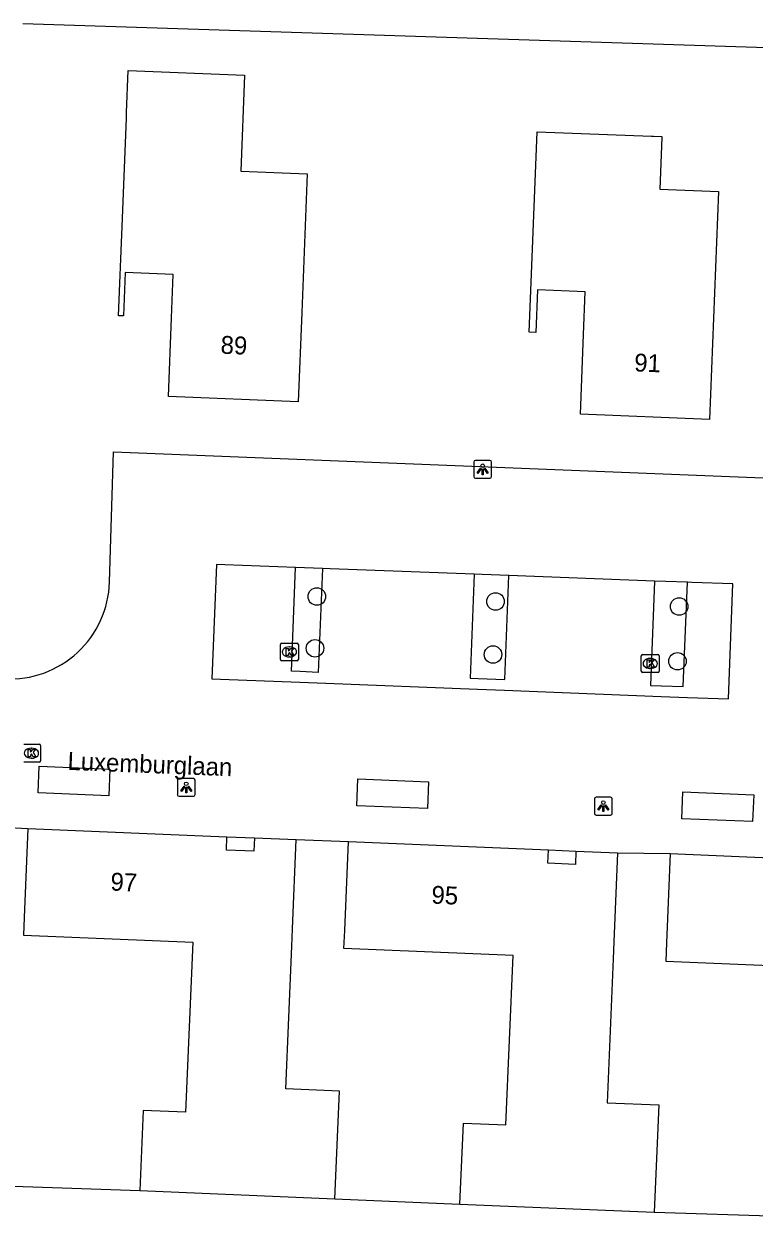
# Model space of a CAD drawing. Extents: x 160787 to 161428, y 386828 to 387483.
# Drawn here: x 161324.9 to 161365.7, y 386926.8 to 386993.5 of the extents above; entities that cross this region are included whole.
import ezdxf

# ---------------------------------------------------------------- set-up
doc = ezdxf.new("R2010")
doc.units = 0
for name, color, linetype in [('IMGEO_Boom', 7, 'Continuous'), ('IMGEO_Groenvoorziening', 7, 'Continuous'), ('IMGEO_Kolk', 7, 'Continuous'), ('IMGEO_Lichtpunt', 7, 'Continuous'), ('IMGEO_Openbare_ruimte_label', 7, 'Continuous'), ('IMGEO_Pand', 7, 'Continuous'), ('IMGEO_Pand_nummerreeks', 7, 'Continuous'), ('IMGEO_Parkeervlak_open', 7, 'Continuous'), ('IMGEO_Rijbaan_lokaal_open', 7, 'Continuous')]:
    doc.layers.add(name, color=color, linetype=linetype)

msp = doc.modelspace()

# ---------------------------------------------------------------- linework, layer by layer
at = {"layer": 'IMGEO_Boom'}
for centre in [(161341.25, 386961.462), (161351.248, 386961.184), (161361.519, 386960.902), (161341.145, 386958.564), (161351.107, 386958.215), (161361.425, 386957.838)]:
    msp.add_circle(centre, 0.489, dxfattribs=at)
at = {"layer": 'IMGEO_Groenvoorziening'}
for points in [[(161377.988, 386991.819), (161324.809, 386993.526)], [(161324.27, 386928.456), (161331.342, 386928.203)], [(161342.263, 386927.744), (161349.258, 386927.448)], [(161360.13, 386926.991), (161367.184, 386926.77)]]:
    msp.add_lwpolyline(points, dxfattribs=at)
at = {"layer": 'IMGEO_Kolk'}
for p, q in [((161339.215, 386957.931), (161339.215, 386958.783)), ((161339.29, 386958.857), (161340.142, 386958.857)), ((161339.703, 386958.637), (161339.728, 386958.637)), ((161340.216, 386958.783), (161340.216, 386957.931)), ((161340.142, 386957.857), (161339.29, 386957.857)), ((161339.726, 386958.077), (161339.701, 386958.077)), ((161359.401, 386957.288), (161359.401, 386958.14)), ((161359.476, 386958.214), (161360.328, 386958.214)), ((161359.889, 386957.994), (161359.914, 386957.994)), ((161360.402, 386958.14), (161360.402, 386957.288)), ((161360.328, 386957.214), (161359.476, 386957.214)), ((161359.912, 386957.434), (161359.887, 386957.434)), ((161324.859, 386953.191), (161325.711, 386953.191)), ((161325.272, 386952.971), (161325.297, 386952.971)), ((161325.785, 386953.117), (161325.785, 386952.265)), ((161325.711, 386952.191), (161324.859, 386952.191)), ((161325.295, 386952.411), (161325.27, 386952.411))]:
    msp.add_line(p, q, dxfattribs=at)
for points in [[(161339.215, 386957.931), (161339.215, 386958.783)], [(161339.29, 386958.857), (161340.142, 386958.857)], [(161339.536, 386958.557), (161339.659, 386958.557), (161339.659, 386958.406), (161339.789, 386958.557), (161339.953, 386958.557), (161339.807, 386958.406), (161339.96, 386958.157), (161339.808, 386958.157), (161339.723, 386958.321), (161339.659, 386958.254), (161339.659, 386958.157), (161339.536, 386958.157), (161339.536, 386958.557)], [(161340.216, 386958.783), (161340.216, 386957.931)], [(161340.142, 386957.857), (161339.29, 386957.857)], [(161359.401, 386957.288), (161359.401, 386958.14)], [(161359.476, 386958.214), (161360.328, 386958.214)], [(161359.722, 386957.914), (161359.845, 386957.914), (161359.845, 386957.763), (161359.975, 386957.914), (161360.139, 386957.914), (161359.993, 386957.763), (161360.146, 386957.514), (161359.994, 386957.514), (161359.909, 386957.678), (161359.845, 386957.611), (161359.845, 386957.514), (161359.722, 386957.514), (161359.722, 386957.914)], [(161360.402, 386958.14), (161360.402, 386957.288)], [(161360.328, 386957.214), (161359.476, 386957.214)], [(161324.859, 386953.191), (161325.711, 386953.191)], [(161325.105, 386952.891), (161325.228, 386952.891), (161325.228, 386952.74), (161325.358, 386952.891), (161325.522, 386952.891), (161325.376, 386952.74), (161325.529, 386952.491), (161325.377, 386952.491), (161325.292, 386952.655), (161325.228, 386952.588), (161325.228, 386952.491), (161325.105, 386952.491), (161325.105, 386952.891)], [(161325.785, 386953.117), (161325.785, 386952.265)], [(161325.711, 386952.191), (161324.859, 386952.191)]]:
    msp.add_lwpolyline(points, dxfattribs=at)
for centre, start, end in [((161339.292, 386958.781), 91.55205, 178.44795), ((161339.292, 386958.781), 91.55205, 178.44795), ((161340.14, 386958.781), 1.55205, 88.44795), ((161340.14, 386958.781), 1.55205, 88.44795), ((161339.292, 386957.933), 181.55205, 268.44795), ((161339.292, 386957.933), 181.55205, 268.44795), ((161340.14, 386957.933), 271.55205, 358.44795), ((161340.14, 386957.933), 271.55205, 358.44795), ((161359.478, 386958.138), 91.55205, 178.44795), ((161359.478, 386958.138), 91.55205, 178.44795), ((161360.326, 386958.138), 1.55205, 88.44795), ((161360.326, 386958.138), 1.55205, 88.44795), ((161359.478, 386957.29), 181.55205, 268.44795), ((161359.478, 386957.29), 181.55205, 268.44795), ((161360.326, 386957.29), 271.55205, 358.44795), ((161360.326, 386957.29), 271.55205, 358.44795), ((161325.709, 386953.115), 1.55205, 88.44795), ((161325.709, 386953.115), 1.55205, 88.44795), ((161325.709, 386952.267), 271.55205, 358.44795), ((161325.709, 386952.267), 271.55205, 358.44795)]:
    msp.add_arc(centre, 0.0765, start, end, dxfattribs=at)
for centre, major_axis, ratio, start_param, end_param in [((161339.702, 386958.357), (-0.387, 0.002), 0.722429, 4.712389, 7.853982), ((161339.727, 386958.357), (-0.39, 0.002), 0.717154, 1.570796, 4.712389), ((161359.888, 386957.714), (-0.387, 0.002), 0.722429, 4.712389, 7.853982), ((161359.913, 386957.714), (-0.39, 0.002), 0.717154, 1.570796, 4.712389), ((161325.271, 386952.691), (-0.387, 0.002), 0.722429, 4.712389, 7.853982), ((161325.296, 386952.691), (-0.39, 0.002), 0.717154, 1.570796, 4.712389)]:
    msp.add_ellipse(centre, major_axis=major_axis, ratio=ratio, start_param=start_param, end_param=end_param, dxfattribs=at)
at = {"layer": 'IMGEO_Lichtpunt'}
for p, q in [((161350.029, 386968.985), (161350.029, 386968.178)), ((161350.029, 386968.985), (161350.029, 386968.178)), ((161350.931, 386969.08), (161350.123, 386969.08)), ((161350.931, 386969.08), (161350.123, 386969.08)), ((161351.025, 386968.178), (161351.025, 386968.985)), ((161351.025, 386968.178), (161351.025, 386968.985)), ((161350.123, 386968.084), (161350.931, 386968.084)), ((161350.123, 386968.084), (161350.931, 386968.084)), ((161333.445, 386951.178), (161333.445, 386950.371)), ((161333.445, 386951.178), (161333.445, 386950.371)), ((161334.347, 386951.273), (161333.539, 386951.273)), ((161334.347, 386951.273), (161333.539, 386951.273)), ((161334.441, 386950.371), (161334.441, 386951.178)), ((161334.441, 386950.371), (161334.441, 386951.178)), ((161333.539, 386950.277), (161334.347, 386950.277)), ((161333.539, 386950.277), (161334.347, 386950.277)), ((161356.779, 386950.128), (161356.779, 386949.321)), ((161356.779, 386950.128), (161356.779, 386949.321)), ((161357.681, 386950.223), (161356.873, 386950.223)), ((161357.681, 386950.223), (161356.873, 386950.223)), ((161357.775, 386949.321), (161357.775, 386950.128)), ((161357.775, 386949.321), (161357.775, 386950.128)), ((161356.873, 386949.227), (161357.681, 386949.227)), ((161356.873, 386949.227), (161357.681, 386949.227))]:
    msp.add_line(p, q, dxfattribs=at)
for points in [[(161350.403, 386968.649), (161350.442, 386968.621), (161350.254, 386968.359), (161350.216, 386968.386), (161350.403, 386968.649)], [(161350.505, 386968.601), (161350.552, 386968.601), (161350.552, 386968.279), (161350.505, 386968.279), (161350.505, 386968.601)], [(161350.615, 386968.621), (161350.653, 386968.648), (161350.84, 386968.386), (161350.801, 386968.358), (161350.615, 386968.621)], [(161333.819, 386950.842), (161333.858, 386950.814), (161333.67, 386950.552), (161333.632, 386950.579), (161333.819, 386950.842)], [(161333.921, 386950.794), (161333.968, 386950.794), (161333.968, 386950.472), (161333.921, 386950.472), (161333.921, 386950.794)], [(161334.031, 386950.814), (161334.069, 386950.841), (161334.256, 386950.579), (161334.217, 386950.551), (161334.031, 386950.814)], [(161357.153, 386949.792), (161357.192, 386949.764), (161357.004, 386949.502), (161356.966, 386949.529), (161357.153, 386949.792)], [(161357.255, 386949.744), (161357.302, 386949.744), (161357.302, 386949.422), (161357.255, 386949.422), (161357.255, 386949.744)], [(161357.365, 386949.764), (161357.403, 386949.791), (161357.59, 386949.529), (161357.551, 386949.501), (161357.365, 386949.764)]]:
    msp.add_lwpolyline(points, dxfattribs=at)
for centre in [(161350.528, 386968.783), (161333.944, 386950.976), (161357.278, 386949.926)]:
    msp.add_circle(centre, 0.0994, dxfattribs=at)
for centre, start, end in [((161350.123, 386968.985), 90, 180), ((161350.123, 386968.985), 90, 180), ((161350.931, 386968.985), 0, 90), ((161350.931, 386968.985), 0, 90), ((161350.123, 386968.178), 180, 270), ((161350.123, 386968.178), 180, 270), ((161350.931, 386968.178), 270, 0), ((161350.931, 386968.178), 270, 360), ((161333.539, 386951.178), 90, 180), ((161333.539, 386951.178), 90, 180), ((161334.347, 386951.178), 0, 90), ((161334.347, 386951.178), 0, 90), ((161333.539, 386950.371), 180, 270), ((161333.539, 386950.371), 180, 270), ((161334.347, 386950.371), 270, 0), ((161334.347, 386950.371), 270, 360), ((161356.873, 386950.128), 90, 180), ((161356.873, 386950.128), 90, 180), ((161357.681, 386950.128), 0, 90), ((161357.681, 386950.128), 0, 90), ((161356.873, 386949.321), 180, 270), ((161356.873, 386949.321), 180, 270), ((161357.681, 386949.321), 270, 0), ((161357.681, 386949.321), 270, 360)]:
    msp.add_arc(centre, 0.0946, start, end, dxfattribs=at)
at = {"layer": 'IMGEO_Pand'}
for points in [[(161340.212, 386972.369), (161332.944, 386972.655), (161333.118, 386977.069), (161333.214, 386979.498), (161330.522, 386979.604), (161330.426, 386977.175), (161330.158, 386977.186), (161330.355, 386982.183), (161330.593, 386988.25), (161330.605, 386988.563), (161330.697, 386990.916), (161337.212, 386990.659), (161336.999, 386985.275), (161340.714, 386985.129), (161340.409, 386977.366), (161340.212, 386972.369)], [(161353.581, 386987.485), (161359.972, 386987.233), (161360.082, 386987.229), (161360.557, 386987.21), (161360.555, 386987.159), (161360.441, 386984.263), (161363.719, 386984.134), (161363.216, 386971.383), (161355.997, 386971.668), (161356.174, 386976.137), (161356.268, 386978.524), (161353.593, 386978.629), (161353.499, 386976.243), (161353.138, 386976.257), (161353.581, 386987.485)], [(161325.088, 386948.483), (161324.878, 386943.488), (161324.836, 386942.502), (161334.304, 386942.104), (161333.904, 386932.585), (161331.53, 386932.684), (161331.342, 386928.203)], [(161325.088, 386948.483), (161336.218, 386948.015)], [(161337.757, 386947.95), (161337.726, 386947.202), (161336.187, 386947.266), (161336.218, 386948.015)], [(161337.757, 386947.95), (161340.094, 386947.852)], [(161342.263, 386927.744), (161342.517, 386933.765), (161339.507, 386933.892), (161339.843, 386941.882), (161339.884, 386942.857), (161340.094, 386947.852)], [(161349.258, 386927.448), (161349.448, 386931.98), (161351.827, 386931.88), (161352.226, 386941.361), (161342.766, 386941.759), (161342.808, 386942.755), (161343.018, 386947.75)], [(161343.018, 386947.75), (161354.204, 386947.279)], [(161355.743, 386947.214), (161355.712, 386946.466), (161354.173, 386946.53), (161354.204, 386947.279)], [(161355.743, 386947.214), (161358.08, 386947.116)], [(161358.08, 386947.116), (161357.87, 386942.121), (161357.83, 386941.168), (161357.491, 386933.116), (161360.382, 386932.994), (161360.13, 386926.991)], [(161361.02, 386947.066), (161360.81, 386942.071), (161360.767, 386941.044), (161370.177, 386940.648), (161369.778, 386931.17), (161367.373, 386931.271), (161367.184, 386926.77)], [(161361.02, 386947.066), (161370.046, 386946.686)], [(161331.342, 386928.203), (161342.263, 386927.744)], [(161349.258, 386927.448), (161360.13, 386926.991)]]:
    msp.add_lwpolyline(points, dxfattribs=at)
at = {"layer": 'IMGEO_Parkeervlak_open'}
for points in [[(161341.558, 386963.037), (161341.333, 386957.217), (161340.324, 386957.257), (161339.835, 386957.276), (161340.062, 386963.094)], [(161350.048, 386962.714), (161349.821, 386956.884), (161350.267, 386956.866), (161351.765, 386956.808), (161351.995, 386962.64)], [(161360.142, 386962.331), (161359.913, 386956.488), (161360.539, 386956.463), (161361.752, 386956.416), (161361.978, 386962.261)]]:
    msp.add_lwpolyline(points, dxfattribs=at)
at = {"layer": 'IMGEO_Rijbaan_lokaal_open'}
for points in [[(161329.654, 386962.268), (161329.879, 386969.558), (161370.877, 386967.928)], [(161340.062, 386963.094), (161336.109, 386963.244), (161335.635, 386963.263), (161335.38, 386956.855), (161335.854, 386956.836), (161340.301, 386956.662), (161341.75, 386956.606), (161350.244, 386956.274), (161351.742, 386956.215), (161360.516, 386955.872), (161361.985, 386955.815), (161364.277, 386955.725), (161364.53, 386962.164), (161362.238, 386962.251), (161361.978, 386962.261)], [(161341.558, 386963.037), (161340.553, 386963.075), (161340.062, 386963.094)], [(161350.048, 386962.714), (161342.002, 386963.02), (161341.558, 386963.037)], [(161351.995, 386962.64), (161350.497, 386962.697), (161350.048, 386962.714)], [(161360.142, 386962.331), (161351.995, 386962.64)], [(161361.978, 386962.261), (161360.769, 386962.307), (161360.142, 386962.331)], [(161329.609, 386950.305), (161325.662, 386950.463), (161325.722, 386951.962), (161329.669, 386951.804), (161329.609, 386950.305)], [(161343.548, 386951.249), (161347.505, 386951.091), (161347.445, 386949.592), (161343.488, 386949.75), (161343.548, 386951.249)], [(161361.723, 386950.523), (161365.69, 386950.364), (161365.63, 386948.865), (161361.663, 386949.024), (161361.723, 386950.523)], [(161322.258, 386948.619), (161325.088, 386948.483)], [(161336.218, 386948.015), (161337.757, 386947.95)], [(161340.094, 386947.852), (161343.018, 386947.75)], [(161354.204, 386947.279), (161355.743, 386947.214)], [(161358.08, 386947.116), (161361.02, 386947.066)]]:
    msp.add_lwpolyline(points, dxfattribs=at)
msp.add_arc((161324.056, 386962.441), 5.601, 267.31986, 358.2336, dxfattribs=at)

# ---------------------------------------------------------------- texts
at = {"layer": 'IMGEO_Openbare_ruimte_label'}
msp.add_text('Luxemburglaan', height=1, rotation=357.76436, dxfattribs=at).set_placement((161327.289, 386951.759))
at = {"layer": 'IMGEO_Pand_nummerreeks'}
for s, rotation, p in [('89', 357.74828, (161335.852, 386975.062)), ('91', 357.73682, (161358.994, 386974.071)), ('97', 357.59222, (161329.69, 386945.007)), ('95', 357.58892, (161347.648, 386944.272))]:
    msp.add_text(s, height=1, rotation=rotation, dxfattribs=at).set_placement(p)

doc.saveas('drawing.dxf')
